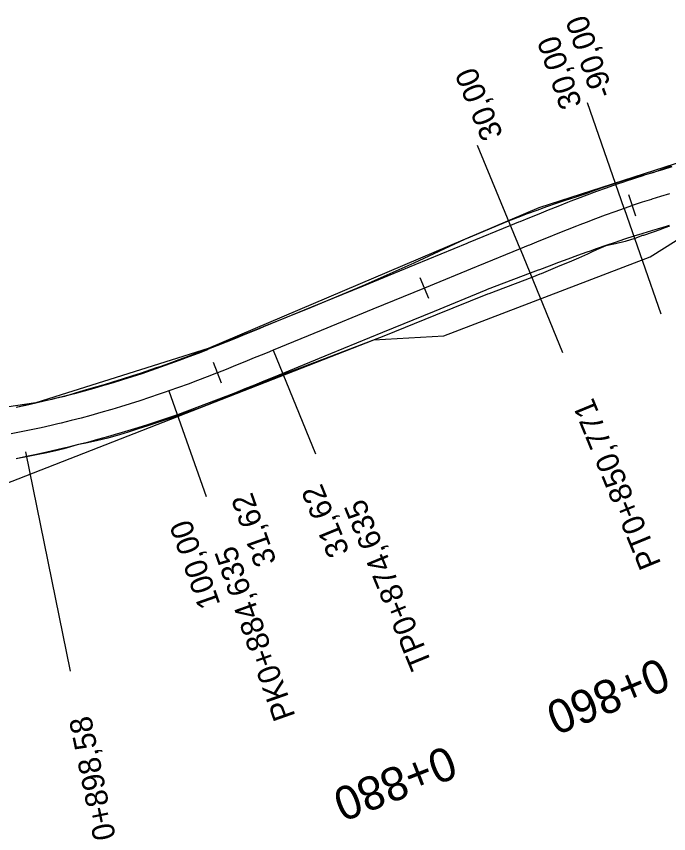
# Model space of a CAD drawing. Extents: x -636600 to -628587, y -1090963 to -1085869.
# Drawn here: x -636166.7 to -636108.3, y -1089313.1 to -1089240 of the extents above; entities that cross this region are included whole.
import ezdxf

# ---------------------------------------------------------------- set-up
doc = ezdxf.new("R2010")
doc.units = 0
for name, color, linetype in [('01_PARCELY_NÁVRH_PC', 7, 'Continuous'), ('HEKTOMETRY20', 7, 'Continuous'), ('HL_BODY', 7, 'Continuous'), ('POLOMERY', 7, 'Continuous'), ('situace_osa', 7, 'Continuous'), ('situace_těleso', 7, 'Continuous'), ('situace_vozovka', 7, 'Continuous'), ('VRCHOLY', 7, 'Continuous')]:
    doc.layers.add(name, color=color, linetype=linetype)

msp = doc.modelspace()

# ---------------------------------------------------------------- linework, layer by layer
at = {"layer": '01_PARCELY_NÁVRH_PC'}
for points in [[(-636046.08, -1089241.55), (-636052.43, -1089247.53), (-636058.454, -1089249.988), (-636076.096, -1089249.05), (-636101.188, -1089251.117), (-636119.943, -1089257.152), (-636149.512, -1089269.745), (-636164.917, -1089274.603), (-636179.232, -1089276.711), (-636313.095, -1089278.469), (-636321.431, -1089279.943), (-636333.47, -1089284.367), (-636357.374, -1089297.735), (-636369.172, -1089303.124), (-636380.559, -1089306.604), (-636392.467, -1089307.874), (-636420.657, -1089307.081), (-636427.033, -1089309.312), (-636432.058, -1089313.849), (-636464.006, -1089377.252)], [(-636460.781, -1089385.429), (-636441.55, -1089344.82), (-636428.989, -1089320.484), (-636425.4, -1089316.197), (-636420.459, -1089313.517), (-636409.933, -1089312.878), (-636377.423, -1089313.825), (-636327.88, -1089288.39), (-636313.39, -1089284.59), (-636167.717, -1089281.853), (-636134.697, -1089268.972), (-636128.423, -1089268.597), (-636109.985, -1089261.525), (-636103.491, -1089257.444), (-636084.709, -1089255.074), (-636059.856, -1089256.415), (-636051.656, -1089253.98), (-636046.057, -1089250.728)]]:
    msp.add_lwpolyline(points, dxfattribs=at)
at = {"layer": 'HEKTOMETRY20'}
for points in [[(-636111.247, -1089257.898), (-636111.886, -1089256.003)], [(-636129.772, -1089265.255), (-636130.532, -1089263.404)], [(-636148.297, -1089272.831), (-636149.03, -1089270.97)]]:
    msp.add_lwpolyline(points, dxfattribs=at)
at = {"layer": 'HL_BODY'}
for points in [[(-636112.296, -1089257.2), (-636109.018, -1089266.647)], [(-636121.615, -1089260.825), (-636117.817, -1089270.076)], [(-636143.691, -1089269.887), (-636139.893, -1089279.138)], [(-636153.003, -1089273.53), (-636149.672, -1089282.959)]]:
    msp.add_lwpolyline(points, dxfattribs=at)
at = {"layer": 'POLOMERY'}
for points in [[(-636112.296, -1089257.2), (-636115.574, -1089247.752)], [(-636121.615, -1089260.825), (-636125.412, -1089251.574)], [(-636143.691, -1089269.887), (-636139.893, -1089279.138)], [(-636153.003, -1089273.53), (-636149.672, -1089282.959)]]:
    msp.add_lwpolyline(points, dxfattribs=at)
at = {"layer": 'situace_osa'}
msp.add_lwpolyline([(-636108.245, -1089255.901), (-636109.061, -1089256.145), (-636109.83, -1089256.384), (-636109.873, -1089256.397), (-636110.683, -1089256.657), (-636111.491, -1089256.925), (-636111.567, -1089256.95), (-636112.296, -1089257.2), (-636113.154, -1089257.502), (-636114.008, -1089257.812), (-636114.86, -1089258.129), (-636115.71, -1089258.452), (-636116.263, -1089258.666), (-636116.558, -1089258.781), (-636117.403, -1089259.115), (-636118.248, -1089259.452), (-636119.09, -1089259.793), (-636119.932, -1089260.135), (-636120.774, -1089260.48), (-636120.901, -1089260.532), (-636121.615, -1089260.825), (-636125.402, -1089262.379), (-636125.527, -1089262.431), (-636130.152, -1089264.329), (-636134.778, -1089266.228), (-636139.403, -1089268.127), (-636143.691, -1089269.887), (-636144.029, -1089270.026), (-636144.532, -1089270.232), (-636145.373, -1089270.577), (-636146.215, -1089270.92), (-636147.058, -1089271.261), (-636147.902, -1089271.599), (-636148.664, -1089271.901), (-636148.747, -1089271.933), (-636149.594, -1089272.264), (-636150.443, -1089272.589), (-636151.293, -1089272.909), (-636152.147, -1089273.223), (-636153.003, -1089273.53), (-636153.347, -1089273.65), (-636153.866, -1089273.83), (-636154.733, -1089274.123), (-636155.602, -1089274.408), (-636156.473, -1089274.684), (-636157.347, -1089274.953), (-636158.107, -1089275.18), (-636158.224, -1089275.214), (-636159.103, -1089275.467), (-636159.984, -1089275.712), (-636160.867, -1089275.948), (-636161.753, -1089276.177), (-636162.64, -1089276.397), (-636162.937, -1089276.469), (-636163.53, -1089276.61), (-636164.421, -1089276.814), (-636165.315, -1089277.01), (-636166.21, -1089277.198), (-636167.106, -1089277.378)], dxfattribs=at)
at = {"layer": 'situace_těleso'}
for points in [[(-636166.663, -1089274.989), (-636165.789, -1089274.8), (-636164.917, -1089274.603), (-636164.048, -1089274.396), (-636163.47, -1089274.254), (-636163.18, -1089274.181), (-636162.306, -1089273.995), (-636161.451, -1089273.731), (-636160.599, -1089273.459), (-636159.741, -1089273.21), (-636158.879, -1089272.976), (-636158.764, -1089272.944), (-636158.022, -1089272.724), (-636157.169, -1089272.458), (-636156.318, -1089272.186), (-636155.47, -1089271.907), (-636154.624, -1089271.621), (-636154.117, -1089271.446), (-636153.78, -1089271.328), (-636152.943, -1089271.03), (-636152.106, -1089270.725), (-636151.269, -1089270.414), (-636150.432, -1089270.098), (-636149.595, -1089269.777), (-636149.512, -1089269.745), (-636148.757, -1089269.451), (-636147.92, -1089269.12), (-636147.082, -1089268.786), (-636146.243, -1089268.449), (-636145.402, -1089268.109), (-636144.899, -1089267.905), (-636144.561, -1089267.768), (-636140.265, -1089266.027), (-636135.648, -1089264.108), (-636131.081, -1089262.067), (-636126.54, -1089259.963), (-636126.416, -1089259.909), (-636122.64, -1089258.327), (-636121.922, -1089258.044), (-636121.793, -1089257.994), (-636120.94, -1089257.667), (-636120.082, -1089257.348), (-636119.218, -1089257.037), (-636118.348, -1089256.735), (-636117.472, -1089256.444), (-636117.166, -1089256.345), (-636116.59, -1089256.164), (-636115.714, -1089255.863), (-636114.843, -1089255.543), (-636113.965, -1089255.236), (-636113.079, -1089254.943), (-636112.323, -1089254.708), (-636112.245, -1089254.684), (-636111.406, -1089254.441), (-636110.563, -1089254.212), (-636110.517, -1089254.201), (-636109.719, -1089253.988), (-636108.896, -1089253.693), (-636108.072, -1089253.401)], [(-636108.251, -1089258.799), (-636108.984, -1089259.071), (-636109.025, -1089259.085), (-636109.806, -1089259.35), (-636110.586, -1089259.617), (-636110.659, -1089259.642), (-636111.365, -1089259.885), (-636112.203, -1089260.16), (-636113.068, -1089260.37), (-636113.952, -1089260.541), (-636114.768, -1089260.902), (-636115.295, -1089261.153), (-636115.577, -1089261.287), (-636116.396, -1089261.652), (-636117.221, -1089262.005), (-636118.051, -1089262.355), (-636118.884, -1089262.703), (-636119.722, -1089263.046), (-636119.849, -1089263.097), (-636120.564, -1089263.384), (-636124.394, -1089264.834), (-636124.52, -1089264.883), (-636129.163, -1089266.739), (-636133.793, -1089268.627), (-636138.465, -1089270.411), (-636142.796, -1089272.066), (-636143.138, -1089272.196), (-636143.647, -1089272.39), (-636144.493, -1089272.732), (-636145.338, -1089273.08), (-636146.185, -1089273.427), (-636147.036, -1089273.772), (-636147.805, -1089274.08), (-636147.889, -1089274.114), (-636148.747, -1089274.453), (-636149.608, -1089274.787), (-636150.473, -1089275.115), (-636151.343, -1089275.436), (-636152.218, -1089275.75), (-636152.571, -1089275.874), (-636153.102, -1089276.058), (-636153.989, -1089276.356), (-636154.88, -1089276.646), (-636155.772, -1089276.927), (-636156.663, -1089277.215), (-636157.438, -1089277.457), (-636157.557, -1089277.494), (-636158.457, -1089277.751), (-636159.37, -1089277.963), (-636160.284, -1089278.165), (-636161.2, -1089278.358), (-636162.097, -1089278.63), (-636162.399, -1089278.709), (-636163.006, -1089278.847), (-636163.92, -1089279.049), (-636164.835, -1089279.242), (-636165.752, -1089279.428), (-636166.67, -1089279.607)]]:
    msp.add_lwpolyline(points, dxfattribs=at)
at = {"layer": 'situace_vozovka'}
for points in [[(-636108.044, -1089253.5), (-636108.882, -1089253.742), (-636109.717, -1089253.993), (-636110.506, -1089254.238), (-636110.55, -1089254.252), (-636111.381, -1089254.518), (-636112.209, -1089254.792), (-636112.286, -1089254.818), (-636113.034, -1089255.074), (-636113.912, -1089255.383), (-636114.785, -1089255.7), (-636115.653, -1089256.023), (-636116.517, -1089256.352), (-636117.078, -1089256.569), (-636117.378, -1089256.686), (-636118.234, -1089257.024), (-636119.087, -1089257.364), (-636119.936, -1089257.708), (-636120.783, -1089258.052), (-636121.627, -1089258.398), (-636121.755, -1089258.45), (-636122.469, -1089258.743), (-636126.256, -1089260.298), (-636126.381, -1089260.349), (-636131.007, -1089262.248), (-636135.632, -1089264.147), (-636140.258, -1089266.046), (-636144.545, -1089267.806), (-636144.883, -1089267.944), (-636145.385, -1089268.15), (-636146.224, -1089268.494), (-636147.062, -1089268.835), (-636147.898, -1089269.174), (-636148.734, -1089269.509), (-636149.488, -1089269.807), (-636149.57, -1089269.839), (-636150.406, -1089270.166), (-636151.242, -1089270.486), (-636152.078, -1089270.8), (-636152.914, -1089271.108), (-636153.752, -1089271.408), (-636154.089, -1089271.526), (-636154.596, -1089271.702), (-636155.443, -1089271.988), (-636156.293, -1089272.266), (-636157.145, -1089272.537), (-636157.999, -1089272.8), (-636158.741, -1089273.021), (-636158.856, -1089273.055), (-636159.715, -1089273.302), (-636160.576, -1089273.541), (-636161.44, -1089273.772), (-636162.305, -1089273.996), (-636163.173, -1089274.211), (-636163.463, -1089274.282), (-636164.042, -1089274.419), (-636164.914, -1089274.619), (-636165.787, -1089274.81), (-636166.662, -1089274.994)], [(-636108.27, -1089258.737), (-636109.016, -1089258.968), (-636109.058, -1089258.981), (-636109.851, -1089259.21), (-636110.643, -1089259.448), (-636110.716, -1089259.47), (-636111.432, -1089259.692), (-636112.273, -1089259.963), (-636113.115, -1089260.241), (-636113.957, -1089260.528), (-636114.799, -1089260.822), (-636115.348, -1089261.016), (-636115.642, -1089261.122), (-636116.485, -1089261.427), (-636117.329, -1089261.737), (-636118.174, -1089262.052), (-636119.02, -1089262.369), (-636119.868, -1089262.689), (-636119.997, -1089262.738), (-636120.718, -1089263.011), (-636124.547, -1089264.461), (-636124.672, -1089264.512), (-636129.298, -1089266.411), (-636133.923, -1089268.31), (-636138.549, -1089270.208), (-636142.836, -1089271.969), (-636143.174, -1089272.107), (-636143.678, -1089272.314), (-636144.522, -1089272.659), (-636145.368, -1089273.004), (-636146.217, -1089273.348), (-636147.069, -1089273.689), (-636147.839, -1089273.994), (-636147.923, -1089274.027), (-636148.782, -1089274.362), (-636149.643, -1089274.693), (-636150.509, -1089275.018), (-636151.379, -1089275.338), (-636152.253, -1089275.651), (-636152.606, -1089275.775), (-636153.136, -1089275.958), (-636154.022, -1089276.258), (-636154.911, -1089276.549), (-636155.802, -1089276.832), (-636156.696, -1089277.107), (-636157.472, -1089277.338), (-636157.592, -1089277.374), (-636158.491, -1089277.632), (-636159.392, -1089277.882), (-636160.295, -1089278.124), (-636161.2, -1089278.358), (-636162.108, -1089278.584), (-636162.411, -1089278.657), (-636163.017, -1089278.801), (-636163.929, -1089279.009), (-636164.842, -1089279.21), (-636165.757, -1089279.402), (-636166.674, -1089279.586)]]:
    msp.add_lwpolyline(points, dxfattribs=at)
at = {"layer": 'VRCHOLY'}
msp.add_lwpolyline([(-636165.844, -1089278.981), (-636161.824, -1089298.573)], dxfattribs=at)

# ---------------------------------------------------------------- texts
at = {"layer": 'HEKTOMETRY20'}
for s, rotation, p in [('0+860', 202.31834, (-636109.096, -1089297.304)), ('0+880', 201.49372, (-636128.085, -1089305.174))]:
    msp.add_text(s, height=3, rotation=rotation, dxfattribs=at).set_placement(p)
at = {"layer": 'HL_BODY'}
for s, rotation, p in [('PT0+850,771', 112.31834, (-636108.975, -1089288.983)), ('TP0+874,635', 112.31834, (-636129.446, -1089297.974)), ('PK0+884,635', 109.45355, (-636141.675, -1089302.596))]:
    msp.add_text(s, height=2, rotation=rotation, dxfattribs=at).set_placement(p)
at = {"layer": 'POLOMERY'}
for s, rotation, p in [('-90,00', 109.13524, (-636113.213, -1089246.933)), ('30,00', 109.13524, (-636116.047, -1089247.916)), ('30,00', 112.31834, (-636123.1, -1089250.625)), ('31,62', 112.31834, (-636136.834, -1089287.908)), ('31,62', 109.45355, (-636143.363, -1089288.811)), ('100,00', 109.45355, (-636148.386, -1089292.605))]:
    msp.add_text(s, height=2, rotation=rotation, dxfattribs=at).set_placement(p)
at = {"layer": 'VRCHOLY'}
msp.add_text('V0+898,58', height=2, rotation=101.59388, dxfattribs=at).set_placement((-636157.386, -1089315.232))

doc.saveas('drawing.dxf')
